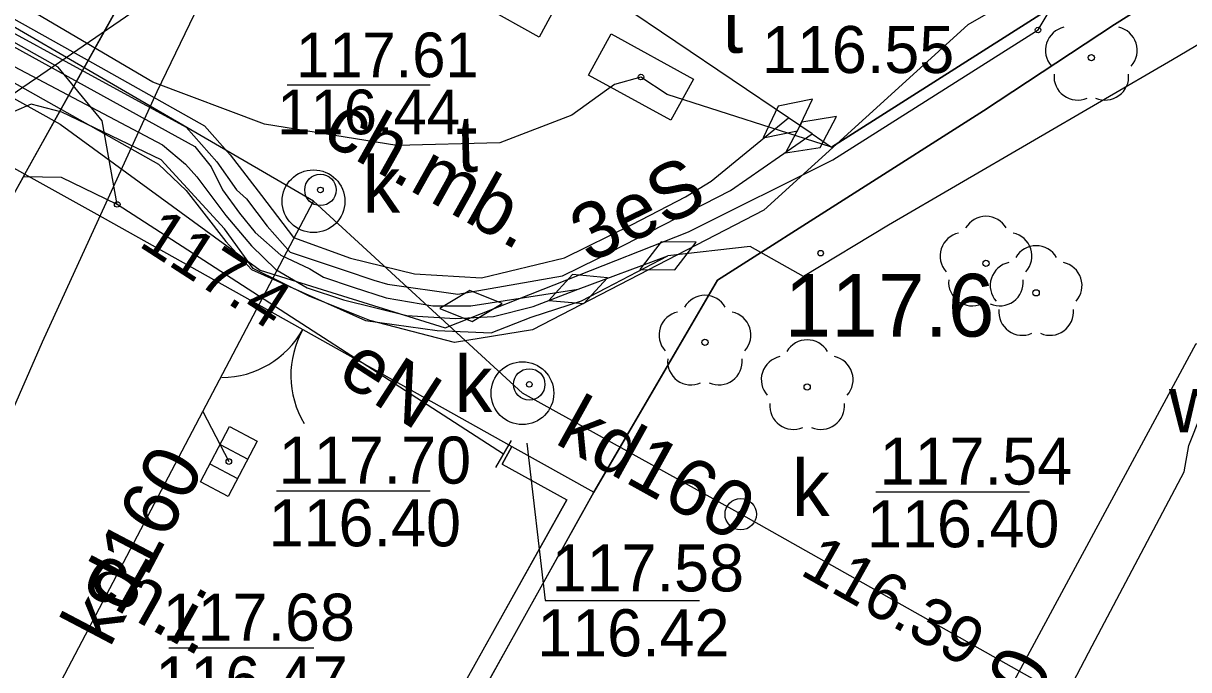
# Model space of a CAD drawing. Extents: x 6434771 to 6436222, y 5663454 to 5664782.
# Drawn here: x 6435367.69 to 6435386.27, y 5663757.73 to 5663768.04 of the extents above; entities that cross this region are included whole.
import ezdxf

# ---------------------------------------------------------------- set-up
doc = ezdxf.new("R2010")
doc.units = 0
for name, color, linetype in [('Warstwa 1', 7, 'Continuous'), ('Warstwa 10', 7, 'Continuous'), ('Warstwa 11', 7, 'Continuous'), ('Warstwa 12', 7, 'Continuous'), ('Warstwa 13', 7, 'Continuous'), ('Warstwa 14', 7, 'Continuous'), ('Warstwa 15', 7, 'Continuous'), ('Warstwa 19', 7, 'Continuous'), ('Warstwa 2', 7, 'Continuous'), ('Warstwa 20', 7, 'Continuous'), ('Warstwa 21', 7, 'Continuous'), ('Warstwa 3', 7, 'Continuous'), ('Warstwa 4', 7, 'Continuous'), ('Warstwa 5', 7, 'Continuous'), ('Warstwa 6', 7, 'Continuous'), ('Warstwa 7', 7, 'Continuous'), ('Warstwa 9', 7, 'Continuous')]:
    doc.layers.add(name, color=color, linetype=linetype)

msp = doc.modelspace()

# ---------------------------------------------------------------- linework, layer by layer
at = {"layer": 'Warstwa 1'}
msp.add_lwpolyline([(6435363.18, 5663757.5), (6435364.23, 5663756.91), (6435364.06, 5663756.63), (6435353.88, 5663762.28), (6435358.6, 5663770.75), (6435367.72, 5663765.63)], close=True, dxfattribs=at)
at = {"layer": 'Warstwa 10'}
for points in [[(6435364.23, 5663767.63), (6435364.66, 5663768.45), (6435368.28, 5663766.43), (6435371.47, 5663764.1), (6435374.42, 5663763.18), (6435378.3, 5663764.71), (6435380.6, 5663765.86), (6435383.87, 5663767.93), (6435386.51, 5663772.32), (6435388.06, 5663775.08), (6435392.27, 5663781.79), (6435407.45, 5663806.8), (6435412.52, 5663815.72), (6435415.42, 5663820.48), (6435414.72, 5663822.57), (6435417.27, 5663827.72), (6435418.06, 5663829.2), (6435426.22, 5663844.12)], [(6435380.267, 5663766.272), (6435380.58, 5663766.06), (6435389.07, 5663771.46), (6435391.75, 5663773.24), (6435394.06, 5663773.55), (6435401.19, 5663769.82), (6435418.67, 5663760.32), (6435436.16, 5663750.81), (6435444.38, 5663746.25), (6435452.61, 5663741.68), (6435460.06, 5663737.48), (6435467.51, 5663733.28), (6435474.21, 5663730.14), (6435480.9, 5663727), (6435484.59, 5663724.97), (6435493.96, 5663720.3), (6435503.33, 5663715.63)], [(6435444.283, 5663745.7), (6435435.874, 5663750.292), (6435424.795, 5663756.341), (6435415.423, 5663761.455), (6435414.285, 5663760.768), (6435413.822, 5663760.343), (6435411.043, 5663761.912), (6435407.846, 5663763.53), (6435403.542, 5663765.844), (6435402.471, 5663766.314), (6435397.956, 5663768.873), (6435396.788, 5663769.392), (6435392.86, 5663771.547), (6435391.557, 5663770.694), (6435390.285, 5663769.983), (6435386.014, 5663767.455), (6435381.489, 5663764.817), (6435380.133, 5663763.999), (6435379.28, 5663764.48), (6435377.97, 5663764.33)], [(6435362.57, 5663768.51), (6435363.17, 5663769.52), (6435363.66, 5663769.75), (6435364.41, 5663769.72), (6435365.34, 5663769.34), (6435368.93, 5663767.33), (6435370.58, 5663766.4), (6435370.99, 5663765.94), (6435371.49, 5663765.29), (6435372, 5663764.62), (6435372.91, 5663764.29), (6435373.93, 5663764.04), (6435375, 5663763.98), (6435376.32, 5663764.3), (6435377.4, 5663764.83), (6435378.25, 5663765.27), (6435378.66, 5663765.52), (6435379.89, 5663766.528)], [(6435362.92, 5663768.31), (6435363.48, 5663769.25), (6435363.89, 5663769.44), (6435364.32, 5663769.41), (6435364.73, 5663769.25), (6435365.57, 5663768.96), (6435370.29, 5663766.38), (6435370.78, 5663765.83), (6435371.09, 5663765.38), (6435371.25, 5663765.24), (6435371.58, 5663764.8), (6435371.95, 5663764.39), (6435372.81, 5663764.1), (6435373.28, 5663763.94), (6435373.5, 5663763.88), (6435374.62, 5663763.72), (6435376.29, 5663764.01), (6435376.84, 5663764.28), (6435378.97, 5663765.37), (6435380.267, 5663766.272)], [(6435379.89, 5663766.528), (6435376.3, 5663768.96)], [(6435363.92, 5663767.75), (6435364.37, 5663768.51), (6435364.73, 5663768.67), (6435365.27, 5663768.78), (6435365.78, 5663768.62), (6435366.8, 5663768.07), (6435370.11, 5663766.25), (6435370.43, 5663766.07), (6435370.69, 5663765.75), (6435370.87, 5663765.38), (6435371.14, 5663765.01), (6435371.39, 5663764.7), (6435371.8, 5663764.34), (6435372.26, 5663764.12), (6435372.48, 5663763.99), (6435372.95, 5663763.83), (6435373.48, 5663763.66), (6435374.22, 5663763.53), (6435374.83, 5663763.53)], [(6435364.27, 5663767.55), (6435364.59, 5663768.11), (6435364.9, 5663768.28), (6435365.31, 5663768.47), (6435365.93, 5663768.2), (6435369.91, 5663766.1), (6435370.28, 5663765.79), (6435370.46, 5663765.59), (6435370.92, 5663764.97), (6435371.33, 5663764.49), (6435371.72, 5663764.11), (6435372.22, 5663763.82), (6435372.8, 5663763.63), (6435373.81, 5663763.38), (6435374.58, 5663763.33), (6435375.19, 5663763.36), (6435375.82, 5663763.52), (6435376.54, 5663763.8)], [(6435365.62, 5663766.8), (6435366, 5663767.44), (6435366.37, 5663767.65), (6435366.92, 5663767.44), (6435369.85, 5663765.79), (6435370.29, 5663765.37), (6435370.57, 5663765.01), (6435370.92, 5663764.56), (6435371.33, 5663764.11), (6435373.15, 5663763.3), (6435374.29, 5663763.14), (6435375.15, 5663763.1), (6435375.79, 5663763.35), (6435376.59, 5663763.61), (6435376.99, 5663763.82), (6435377.97, 5663764.33)], [(6435380.267, 5663766.272), (6435379.89, 5663766.528)], [(6435376.54, 5663763.8), (6435377.97, 5663764.33)], [(6435374.83, 5663763.53), (6435376.54, 5663763.8)]]:
    msp.add_lwpolyline(points, dxfattribs=at)
at = {"layer": 'Warstwa 11'}
for centre in [(6435384.72, 5663767.49), (6435383.04, 5663764.21), (6435383.84, 5663763.74), (6435378.56, 5663762.95), (6435380.19, 5663762.24)]:
    msp.add_circle(centre, 0.05, dxfattribs=at)
for centre, start, end in [((6435384.363, 5663767.606), 102.1471, 221.8529), ((6435385.077, 5663767.606), 318.1471, 77.8529), ((6435384.5, 5663767.187), 174.1471, 293.8529), ((6435384.94, 5663767.187), 246.1471, 5.8529), ((6435383.04, 5663764.585), 30.1471, 149.8529), ((6435382.683, 5663764.326), 102.1471, 221.8529), ((6435383.397, 5663764.326), 318.1471, 77.8529), ((6435383.84, 5663764.115), 30.1471, 149.8529), ((6435383.483, 5663763.856), 102.1471, 221.8529), ((6435384.197, 5663763.856), 318.1471, 77.8529), ((6435382.82, 5663763.907), 174.1471, 293.8529), ((6435383.26, 5663763.907), 246.1471, 5.8529), ((6435378.56, 5663763.325), 30.1471, 149.8529), ((6435383.62, 5663763.437), 174.1471, 293.8529), ((6435384.06, 5663763.437), 246.1471, 5.8529), ((6435378.203, 5663763.066), 102.1471, 221.8529), ((6435378.917, 5663763.066), 318.1471, 77.8529), ((6435380.19, 5663762.615), 30.1471, 149.8529), ((6435379.833, 5663762.356), 102.1471, 221.8529), ((6435380.547, 5663762.356), 318.1471, 77.8529), ((6435378.34, 5663762.647), 174.1471, 293.8529), ((6435378.78, 5663762.647), 246.1471, 5.8529), ((6435379.97, 5663761.937), 174.1471, 293.8529), ((6435380.41, 5663761.937), 246.1471, 5.8529)]:
    msp.add_arc(centre, 0.375, start, end, dxfattribs=at)
at = {"layer": 'Warstwa 12'}
for points in [[(6435401.372, 5663778.863), (6435401.53, 5663778.64), (6435400.68, 5663777.82), (6435397.13, 5663775.45), (6435396.09, 5663774.78), (6435393.98, 5663773.24), (6435391.54, 5663773.18), (6435386.97, 5663770.43), (6435382.75, 5663768.01), (6435379.5, 5663765.06), (6435375.81, 5663763.15), (6435374.57, 5663762.95), (6435373.22, 5663763.3), (6435372.26, 5663763.68), (6435371.36, 5663764.13), (6435370.9, 5663764.76), (6435369.89, 5663765.86), (6435368.31, 5663766.62), (6435367.82, 5663766.75), (6435367.55, 5663766.63), (6435367.33, 5663766.33), (6435367.111, 5663765.972)], [(6435369.19, 5663765.15), (6435368.95, 5663766.48), (6435368.25, 5663767.34), (6435361.24, 5663771.29), (6435355.78, 5663774.44), (6435354.95, 5663774.31), (6435354.41, 5663775.09), (6435353.07, 5663775.93), (6435352.178, 5663774.337)], [(6435366.939, 5663766.068), (6435367.5, 5663766.89), (6435369.71, 5663768.41), (6435370.45, 5663770.64), (6435370.67, 5663774.08)], [(6435444.38, 5663746.25), (6435436.16, 5663750.81), (6435418.67, 5663760.32), (6435401.19, 5663769.82), (6435394.06, 5663773.55), (6435391.75, 5663773.24), (6435389.07, 5663771.46), (6435380.58, 5663766.06), (6435377.957, 5663766.901), (6435377.54, 5663767.18), (6435377.12, 5663767.06), (6435376.99, 5663766.97), (6435376.44, 5663766.57), (6435375.29, 5663766.13), (6435373.65, 5663766.09), (6435371.54, 5663766.43), (6435369.76, 5663767.1), (6435366.58, 5663768.97), (6435365.03, 5663769.2), (6435364.34, 5663768.89), (6435363.67, 5663768.19), (6435363.566, 5663767.962)], [(6435365.758, 5663757.838), (6435368.001, 5663762.96), (6435369.826, 5663766.951), (6435370.569, 5663768.494), (6435370.77, 5663769.595), (6435370.249, 5663770.554)], [(6435369.19, 5663765.15), (6435368.3, 5663765.58), (6435367.697, 5663765.589)], [(6435375.35, 5663761.17), (6435369.19, 5663765.15)], [(6435362.769, 5663732.163), (6435365.54, 5663737.19), (6435369.91, 5663744.72), (6435371.98, 5663748.06), (6435376.74, 5663745.33), (6435380.73, 5663752.44), (6435386.39, 5663762.93), (6435386.925, 5663762.657)], [(6435368.968, 5663728.505), (6435369.563, 5663729.603), (6435371.977, 5663733.631), (6435375.638, 5663740.652), (6435378.025, 5663745.196), (6435378.635, 5663746.357), (6435380.969, 5663750.916), (6435384.732, 5663758.112), (6435386.201, 5663760.885), (6435386.276, 5663761.304), (6435386.472, 5663761.801), (6435386.925, 5663762.657)]]:
    msp.add_lwpolyline(points, dxfattribs=at)
at = {"layer": 'Warstwa 13'}
msp.add_circle((6435380.405, 5663764.372), 0.045, dxfattribs=at)
at = {"layer": 'Warstwa 14'}
for p, q in [((6435371.898, 5663767.058), (6435374.178, 5663767.058)), ((6435374.18, 5663760.578), (6435371.729, 5663760.578)), ((6435383.735, 5663760.563), (6435381.285, 5663760.563)), ((6435372.323, 5663758.073), (6435370.013, 5663758.073))]:
    msp.add_line(p, q, dxfattribs=at)
msp.add_lwpolyline([(6435375.721, 5663761.341), (6435376.011, 5663758.837), (6435378.474, 5663758.837)], dxfattribs=at)
for centre in [(6435383.87, 5663767.93), (6435377.54, 5663767.18), (6435372.43, 5663765.38), (6435369.19, 5663765.15), (6435375.76, 5663762.28), (6435370.97, 5663761.05), (6435379.13, 5663760.21), (6435379.13, 5663760.21)]:
    msp.add_circle(centre, 0.045, dxfattribs=at)
at = {"layer": 'Warstwa 15'}
for centre in [(6435372.32, 5663765.2), (6435375.65, 5663762.14)]:
    msp.add_circle(centre, 0.5, dxfattribs=at)
at = {"layer": 'Warstwa 19'}
for points in [[(6435380.274, 5663766.828), (6435379.726, 5663766.717), (6435379.486, 5663766.212), (6435380.034, 5663766.323)], [(6435380.656, 5663766.551), (6435380.104, 5663766.463), (6435379.844, 5663765.969), (6435380.396, 5663766.057)], [(6435378.419, 5663764.55), (6435377.86, 5663764.554), (6435377.521, 5663764.11), (6435378.08, 5663764.106)], [(6435377.007, 5663763.98), (6435376.45, 5663764.033), (6435376.073, 5663763.62), (6435376.63, 5663763.567)], [(6435375.328, 5663763.569), (6435374.81, 5663763.779), (6435374.332, 5663763.491), (6435374.85, 5663763.281)]]:
    msp.add_lwpolyline(points, close=True, dxfattribs=at)
at = {"layer": 'Warstwa 2'}
for points in [[(6435367.72, 5663765.63), (6435371.1, 5663771.71), (6435372.62, 5663783.46)], [(6435392.52, 5663772.69), (6435385.09, 5663768.02), (6435383, 5663766.64), (6435378.76, 5663763.94), (6435376.79, 5663760.56)], [(6435367.72, 5663765.63), (6435368.82, 5663765.02)], [(6435375.48, 5663761.29), (6435375.33, 5663761.01), (6435376.36, 5663760.44), (6435371.81, 5663752.3)], [(6435375.48, 5663761.29), (6435376.79, 5663760.56)], [(6435376.79, 5663760.56), (6435372.09, 5663752.14)]]:
    msp.add_lwpolyline(points, dxfattribs=at)
at = {"layer": 'Warstwa 20'}
msp.add_line((6435375.225, 5663760.953), (6435375.475, 5663761.387), dxfattribs=at)
at = {"layer": 'Warstwa 21'}
msp.add_lwpolyline([(6435375.915, 5663767.818), (6435375.042, 5663768.305), (6435375.285, 5663768.742), (6435376.158, 5663768.255), (6435375.915, 5663767.818)], dxfattribs=at)
at = {"layer": 'Warstwa 3'}
msp.add_lwpolyline([(6435368.82, 5663765.02), (6435375.48, 5663761.29)], dxfattribs=at)
for centre, start, end in [((6435370.841, 5663763.888), 270.7509, 330.7509), ((6435373.459, 5663762.422), 150.7509, 210.7509)]:
    msp.add_arc(centre, 1.5, start, end, dxfattribs=at)
at = {"layer": 'Warstwa 4'}
for p, q in [((6435370.83, 5663761.321), (6435371.273, 5663761.089)), ((6435370.667, 5663761.011), (6435371.11, 5663760.779))]:
    msp.add_line(p, q, dxfattribs=at)
for points in [[(6435376.702, 5663767.212), (6435377.063, 5663767.869), (6435378.378, 5663767.148), (6435378.017, 5663766.491)], [(6435370.516, 5663760.724), (6435370.981, 5663761.609), (6435371.424, 5663761.376), (6435370.959, 5663760.491)]]:
    msp.add_lwpolyline(points, close=True, dxfattribs=at)
for centre in [(6435372.43, 5663765.38), (6435375.76, 5663762.28), (6435379.13, 5663760.21)]:
    msp.add_circle(centre, 0.25, dxfattribs=at)
at = {"layer": 'Warstwa 5'}
for p, q in [((6435385.09, 5663768.02), (6435392.52, 5663772.69)), ((6435383, 5663766.64), (6435385.09, 5663768.02)), ((6435378.76, 5663763.94), (6435383, 5663766.64)), ((6435376.79, 5663760.56), (6435378.76, 5663763.94)), ((6435372.09, 5663752.14), (6435376.79, 5663760.56))]:
    msp.add_line(p, q, dxfattribs=at)
at = {"layer": 'Warstwa 6'}
for centre in [(6435377.54, 5663767.18), (6435372.43, 5663765.38), (6435375.76, 5663762.28), (6435370.97, 5663761.05), (6435379.13, 5663760.21)]:
    msp.add_circle(centre, 0.045, dxfattribs=at)
at = {"layer": 'Warstwa 7'}
for points in [[(6435372.32, 5663765.2), (6435355.32, 5663775.09), (6435347.51, 5663779.39), (6435328.81, 5663789.87), (6435325.88, 5663789.68), (6435323.07, 5663791.27)], [(6435367.62, 5663756.26), (6435368.302, 5663757.557), (6435370.557, 5663761.846), (6435372.32, 5663765.2)], [(6435379.13, 5663760.21), (6435375.65, 5663762.14), (6435372.32, 5663765.2)], [(6435370.557, 5663761.846), (6435370.97, 5663761.05)], [(6435395.25, 5663746.23), (6435397.22, 5663750.01), (6435379.13, 5663760.21)]]:
    msp.add_lwpolyline(points, dxfattribs=at)
at = {"layer": 'Warstwa 9'}
for p, q in [((6435385.09, 5663768.02), (6435392.52, 5663772.69)), ((6435367.72, 5663765.63), (6435371.1, 5663771.71)), ((6435383, 5663766.64), (6435385.09, 5663768.02)), ((6435378.76, 5663763.94), (6435383, 5663766.64)), ((6435363.18, 5663757.5), (6435367.72, 5663765.63)), ((6435367.72, 5663765.63), (6435368.82, 5663765.02)), ((6435367.72, 5663765.63), (6435368.82, 5663765.02)), ((6435368.82, 5663765.02), (6435375.48, 5663761.29)), ((6435368.82, 5663765.02), (6435375.48, 5663761.29)), ((6435376.79, 5663760.56), (6435378.76, 5663763.94)), ((6435375.33, 5663761.01), (6435375.48, 5663761.29)), ((6435375.48, 5663761.29), (6435376.79, 5663760.56)), ((6435375.33, 5663761.01), (6435376.36, 5663760.44)), ((6435371.81, 5663752.3), (6435376.36, 5663760.44))]:
    msp.add_line(p, q, dxfattribs=at)

# ---------------------------------------------------------------- texts
at = {"layer": 'Warstwa 11'}
msp.add_text('3eS', height=0.9, rotation=26.1383, dxfattribs=at).set_placement((6435376.713, 5663764.204))
at = {"layer": 'Warstwa 13'}
for s, rotation, p in [('t', 1.398, (6435374.612, 5663765.664)), ('eN', 327.136, (6435372.666, 5663762.369)), ('w160', 61.6503, (6435382.766, 5663755.227))]:
    msp.add_text(s, height=0.9, rotation=rotation, dxfattribs=at).set_placement(p)
msp.add_text('117.6', height=1, dxfattribs=at).set_placement((6435379.83, 5663763.042))
at = {"layer": 'Warstwa 14'}
for s, height, p in [('116.55', 0.75, (6435379.467, 5663767.244)), ('116.44', 0.7125, (6435371.741, 5663766.267)), ('116.40', 0.75, (6435371.604, 5663759.698)), ('116.40', 0.75, (6435381.143, 5663759.683)), ('116.42', 0.75, (6435375.885, 5663757.945)), ('116.47', 0.75, (6435369.797, 5663757.193))]:
    msp.add_text(s, height=height, dxfattribs=at).set_placement(p)
for s, rotation, p in [('117.4', 327.136, (6435369.512, 5663764.495)), ('116.39', 330.5852, (6435380.054, 5663759.259))]:
    msp.add_text(s, height=0.75, rotation=rotation, dxfattribs=at).set_placement(p)
at = {"layer": 'Warstwa 5'}
for s, p in [('t', (6435378.834, 5663767.566)), ('k', (6435373.1, 5663765.016)), ('k', (6435374.569, 5663761.838)), ('w', (6435385.959, 5663761.514)), ('k', (6435379.947, 5663760.18))]:
    msp.add_text(s, height=0.9, dxfattribs=at).set_placement(p)
at = {"layer": 'Warstwa 6'}
for s, height, p in [('117.61', 0.7125, (6435372.04, 5663767.177)), ('117.70', 0.75, (6435371.765, 5663760.698)), ('117.54', 0.75, (6435381.345, 5663760.683)), ('117.58', 0.75, (6435376.116, 5663758.979)), ('117.68', 0.75, (6435369.913, 5663758.193))]:
    msp.add_text(s, height=height, dxfattribs=at).set_placement(p)
at = {"layer": 'Warstwa 7'}
for rotation, p in [(330.9863, (6435376.145, 5663761.351)), (62.2691, (6435369.068, 5663758.064))]:
    msp.add_text('kd160', height=0.9, rotation=rotation, dxfattribs=at).set_placement(p)
at = {"layer": 'Warstwa 9'}
for s, p in [('ch.mb.', (6435372.424, 5663766.171)), ('ch.i.', (6435368.583, 5663759.011))]:
    msp.add_text(s, height=0.9, rotation=330.7513, dxfattribs=at).set_placement(p)

doc.saveas('drawing.dxf')
